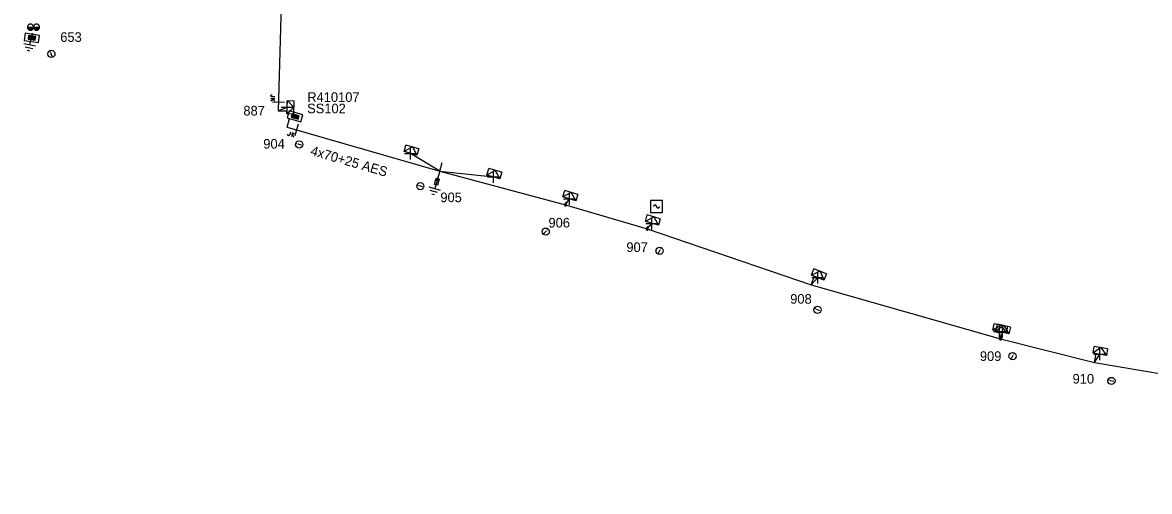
# Model space of a CAD drawing. Extents: x -540466 to -537383, y -1184038 to -1179972.
# Drawn here: x -538591.9 to -538474.8, y -1180196.4 to -1180147.7 of the extents above; entities that cross this region are included whole.
import ezdxf

# ---------------------------------------------------------------- set-up
doc = ezdxf.new("R2010")
doc.units = 0
for name, color, linetype in [('Vrstva 1', 7, 'Continuous'), ('Vrstva 10', 7, 'Continuous'), ('Vrstva 13', 7, 'Continuous'), ('Vrstva 14', 7, 'Continuous'), ('Vrstva 15', 7, 'Continuous'), ('Vrstva 16', 7, 'Continuous'), ('Vrstva 18', 7, 'Continuous'), ('Vrstva 2', 7, 'Continuous'), ('Vrstva 28', 7, 'Continuous'), ('Vrstva 29', 7, 'Continuous'), ('Vrstva 30', 7, 'Continuous'), ('Vrstva 31', 7, 'Continuous'), ('Vrstva 34', 7, 'Continuous'), ('Vrstva 36', 7, 'Continuous'), ('Vrstva 50', 7, 'Continuous'), ('Vrstva 51', 7, 'Continuous'), ('Vrstva 54', 7, 'Continuous'), ('Vrstva 8', 7, 'Continuous'), ('Vrstva 9', 7, 'Continuous')]:
    doc.layers.add(name, color=color, linetype=linetype)

# ---------------------------------------------------------------- blocks, each defined once
blk = doc.blocks.new('NN450')
at = {"layer": 'Vrstva 2'}
for points in [[(0, 0), (0, 0.07), (-0.01, 0.13), (-0.03, 0.19), (-0.05, 0.25), (-0.08, 0.31), (-0.12, 0.37), (-0.16, 0.42), (-0.21, 0.46), (-0.26, 0.51), (-0.31, 0.54), (-0.37, 0.57), (-0.43, 0.59), (-0.5, 0.61), (-0.56, 0.62), (-0.63, 0.62), (-0.69, 0.62), (-0.75, 0.61), (-0.82, 0.59), (-0.88, 0.57), (-0.94, 0.54), (-0.99, 0.51), (-1.04, 0.46), (-1.09, 0.42), (-1.13, 0.37), (-1.17, 0.31), (-1.2, 0.25), (-1.22, 0.19), (-1.24, 0.13), (-1.25, 0.07), (-1.25, 0), (-1.25, -0.07), (-1.24, -0.13), (-1.22, -0.19), (-1.2, -0.25), (-1.17, -0.31), (-1.13, -0.37), (-1.09, -0.42), (-1.04, -0.46), (-0.99, -0.51), (-0.94, -0.54), (-0.88, -0.57), (-0.82, -0.59), (-0.75, -0.61), (-0.69, -0.62), (-0.62, -0.63), (-0.56, -0.62), (-0.5, -0.61), (-0.43, -0.59), (-0.37, -0.57), (-0.31, -0.54), (-0.26, -0.51), (-0.21, -0.46), (-0.16, -0.42), (-0.12, -0.37), (-0.08, -0.31), (-0.05, -0.25), (-0.03, -0.19), (-0.01, -0.13), (0, -0.07), (0, 0)], [(1.25, 0), (1.25, 0.07), (1.24, 0.13), (1.22, 0.19), (1.2, 0.25), (1.17, 0.31), (1.13, 0.37), (1.09, 0.42), (1.04, 0.46), (0.99, 0.51), (0.94, 0.54), (0.88, 0.57), (0.82, 0.59), (0.75, 0.61), (0.69, 0.62), (0.62, 0.62), (0.56, 0.62), (0.5, 0.61), (0.43, 0.59), (0.37, 0.57), (0.31, 0.54), (0.26, 0.51), (0.21, 0.46), (0.16, 0.42), (0.12, 0.37), (0.08, 0.31), (0.05, 0.25), (0.03, 0.19), (0.01, 0.13), (0, 0.07), (0, 0), (0, -0.07), (0.01, -0.13), (0.03, -0.19), (0.05, -0.25), (0.08, -0.31), (0.12, -0.37), (0.16, -0.42), (0.21, -0.46), (0.26, -0.51), (0.31, -0.54), (0.37, -0.57), (0.43, -0.59), (0.5, -0.61), (0.56, -0.62), (0.63, -0.63), (0.69, -0.62), (0.75, -0.61), (0.82, -0.59), (0.88, -0.57), (0.94, -0.54), (0.99, -0.51), (1.04, -0.46), (1.09, -0.42), (1.13, -0.37), (1.17, -0.31), (1.2, -0.25), (1.22, -0.19), (1.24, -0.13), (1.25, -0.07), (1.25, 0)], [(-1.25, 0), (1.25, 0)], [(-1.23, -0.16), (-0.02, -0.16)], [(-1.16, -0.32), (-0.09, -0.32)], [(-1.03, -0.47), (-0.22, -0.47)], [(0.02, -0.16), (1.23, -0.16)], [(0.09, -0.32), (1.16, -0.32)], [(0.22, -0.47), (1.03, -0.47)]]:
    blk.add_lwpolyline(points, dxfattribs=at)
blk = doc.blocks.new('NN840')
at = {"layer": 'Vrstva 15'}
for points in [[(0, 0.62), (0, -0.63)], [(-0.75, -0.71), (-0.75, -0.66)], [(-0.73, -0.76), (-0.75, -0.71)], [(-0.66, -0.8), (-0.73, -0.76)], [(-0.63, -0.8), (-0.66, -0.8)], [(-0.56, -0.76), (-0.63, -0.8)], [(-0.54, -0.71), (-0.56, -0.76)], [(-0.54, -0.38), (-0.54, -0.71)], [(-0.33, -0.38), (-0.33, -0.8)], [(-0.33, -0.64), (-0.13, -0.38)], [(-0.26, -0.56), (-0.09, -0.8)]]:
    blk.add_lwpolyline(points, dxfattribs=at)
blk = doc.blocks.new('NN770')
at = {"layer": 'Vrstva 10'}
for p, q in [((0, 0.19), (0, 0.26)), ((0, -0.28), (0, 0.11))]:
    blk.add_line(p, q, dxfattribs=at)
blk.add_circle((0, -0.01), 0.375, dxfattribs=at)
blk = doc.blocks.new('NN800')
at = {"layer": 'Vrstva 1'}
for points in [[(-0.44, 0.44), (0.44, -0.44)], [(-0.44, -0.44), (0.44, 0.44)]]:
    blk.add_lwpolyline(points, dxfattribs=at)
blk = doc.blocks.new('NN820')
at = {"layer": 'Vrstva 13'}
for points in [[(0, 0), (0, -1.05)], [(-0.16, -0.81), (0.16, -0.81)], [(-0.16, -1.47), (-0.16, -0.81)], [(0, -1.05), (-0.06, -0.93)], [(0, -1.05), (0.06, -0.93)], [(0.16, -0.81), (0.16, -1.47)], [(0.16, -1.47), (-0.16, -1.47)], [(0, -1.47), (0, -1.87)]]:
    blk.add_lwpolyline(points, dxfattribs=at)
blk = doc.blocks.new('NN620')
at = {"layer": 'Vrstva 8'}
for points in [[(0.75, 0), (-0.75, 0)], [(-0.75, 0), (-0.75, -0.75)], [(0.75, -0.75), (0.75, 0)], [(-0.75, -0.75), (0.75, -0.75)], [(0.37, -0.18), (-0.38, -0.18)], [(-0.38, -0.18), (-0.38, -0.56)], [(-0.38, -0.56), (0.37, -0.56)], [(0.32, -0.23), (-0.33, -0.23)], [(-0.33, -0.23), (-0.33, -0.51)], [(-0.33, -0.51), (0.32, -0.51)], [(0.27, -0.27), (-0.28, -0.27)], [(-0.28, -0.27), (-0.28, -0.46)], [(-0.28, -0.46), (0.27, -0.46)], [(0.23, -0.32), (-0.23, -0.32)], [(-0.23, -0.32), (-0.23, -0.42)], [(-0.23, -0.42), (0.23, -0.42)], [(-0.19, -0.37), (0.19, -0.37)], [(0.23, -0.42), (0.23, -0.32)], [(0.27, -0.46), (0.27, -0.27)], [(0.32, -0.51), (0.32, -0.23)], [(0.37, -0.56), (0.37, -0.18)]]:
    blk.add_lwpolyline(points, dxfattribs=at)
blk = doc.blocks.new('NN630')
at = {"layer": 'Vrstva 9'}
for points in [[(0, -0.7), (-0.7, 0)], [(-0.7, -0.7), (-0.7, 0), (0.7, 0), (0.7, -0.7)], [(-0.7, -0.7), (0.7, -0.7)], [(0, -0.7), (0.7, 0)]]:
    blk.add_lwpolyline(points, dxfattribs=at)
blk = doc.blocks.new('NN810')
at = {"layer": 'Vrstva 14'}
for points in [[(0, -0.64), (0, -1.89)], [(0.63, -1.89), (-0.62, -1.89)], [(0.39, -2.2), (-0.4, -2.2)], [(0, -2.52), (-0.12, -2.52)], [(0.14, -2.52), (0, -2.52)]]:
    blk.add_lwpolyline(points, dxfattribs=at)
blk = doc.blocks.new('NN740')
at = {"layer": 'Vrstva 1'}
for points in [[(0.62, 0.62), (-0.63, 0.62)], [(-0.63, 0.62), (-0.63, -0.63)], [(0, 0), (0, 0.01), (0, 0.03), (-0.01, 0.05), (-0.01, 0.06), (-0.02, 0.08), (-0.03, 0.09), (-0.04, 0.1), (-0.05, 0.11), (-0.06, 0.12), (-0.08, 0.13), (-0.09, 0.14), (-0.11, 0.14), (-0.12, 0.15), (-0.14, 0.15), (-0.15, 0.15), (-0.17, 0.15), (-0.18, 0.15), (-0.2, 0.15), (-0.21, 0.14), (-0.23, 0.13), (-0.24, 0.12), (-0.26, 0.11), (-0.27, 0.1), (-0.28, 0.09), (-0.29, 0.08), (-0.29, 0.06), (-0.3, 0.05), (-0.3, 0.03), (-0.31, 0.02), (-0.31, 0), (-0.31, 0)], [(0.62, -0.63), (0.62, 0.62)], [(-0.63, -0.63), (0.62, -0.63)], [(0, 0), (0, -0.02), (0, -0.03), (0.01, -0.05), (0.01, -0.06), (0.02, -0.08), (0.03, -0.09), (0.04, -0.1), (0.05, -0.11), (0.06, -0.12), (0.07, -0.13), (0.09, -0.14), (0.1, -0.15), (0.12, -0.15), (0.13, -0.15), (0.15, -0.15), (0.16, -0.15), (0.18, -0.15), (0.19, -0.15), (0.21, -0.14), (0.22, -0.14), (0.24, -0.13), (0.25, -0.12), (0.26, -0.11), (0.27, -0.09), (0.28, -0.08), (0.29, -0.07), (0.29, -0.05), (0.3, -0.04), (0.3, -0.02), (0.3, -0.01), (0.3, -0.01)]]:
    blk.add_lwpolyline(points, dxfattribs=at)
blk = doc.blocks.new('NN500')
at = {"layer": 'Vrstva 2'}
for points in [[(0, -0.24), (0.02, -0.23), (0.05, -0.23), (0.07, -0.22), (0.09, -0.22), (0.12, -0.2), (0.14, -0.19), (0.16, -0.18), (0.17, -0.16), (0.19, -0.14), (0.2, -0.12), (0.21, -0.1), (0.22, -0.07), (0.23, -0.05), (0.23, -0.02), (0.23, 0), (0.23, 0.02), (0.23, 0.05), (0.22, 0.07), (0.21, 0.1), (0.2, 0.12), (0.19, 0.14), (0.17, 0.16), (0.16, 0.17), (0.14, 0.19), (0.12, 0.2), (0.09, 0.21), (0.07, 0.22), (0.05, 0.23), (0.02, 0.23), (0, 0.23), (-0.03, 0.23), (-0.05, 0.23), (-0.07, 0.22), (-0.1, 0.21), (-0.12, 0.2), (-0.14, 0.19), (-0.16, 0.17), (-0.18, 0.16), (-0.19, 0.14), (-0.2, 0.12), (-0.22, 0.1), (-0.22, 0.07), (-0.23, 0.05), (-0.23, 0.02), (-0.24, 0), (-0.23, -0.02), (-0.23, -0.05), (-0.22, -0.07), (-0.22, -0.1), (-0.2, -0.12), (-0.19, -0.14), (-0.18, -0.16), (-0.16, -0.18), (-0.14, -0.19), (-0.12, -0.2), (-0.1, -0.22), (-0.07, -0.22), (-0.05, -0.23), (-0.03, -0.23), (0, -0.24)], [(0, -0.24), (0.02, -0.23), (0.05, -0.23), (0.07, -0.22), (0.09, -0.22), (0.12, -0.2), (0.14, -0.19), (0.16, -0.18), (0.17, -0.16), (0.19, -0.14), (0.2, -0.12), (0.21, -0.1), (0.22, -0.07), (0.23, -0.05), (0.23, -0.02), (0.23, 0), (0.23, 0.02), (0.23, 0.05), (0.22, 0.07), (0.21, 0.1), (0.2, 0.12), (0.19, 0.14), (0.17, 0.16), (0.16, 0.17), (0.14, 0.19), (0.12, 0.2), (0.09, 0.21), (0.07, 0.22), (0.05, 0.23), (0.02, 0.23), (0, 0.23), (-0.03, 0.23), (-0.05, 0.23), (-0.07, 0.22), (-0.1, 0.21), (-0.12, 0.2), (-0.14, 0.19), (-0.16, 0.17), (-0.18, 0.16), (-0.19, 0.14), (-0.2, 0.12), (-0.22, 0.1), (-0.22, 0.07), (-0.23, 0.05), (-0.23, 0.02), (-0.24, 0), (-0.23, -0.02), (-0.23, -0.05), (-0.22, -0.07), (-0.22, -0.1), (-0.2, -0.12), (-0.19, -0.14), (-0.18, -0.16), (-0.16, -0.18), (-0.14, -0.19), (-0.12, -0.2), (-0.1, -0.22), (-0.07, -0.22), (-0.05, -0.23), (-0.03, -0.23), (0, -0.24)], [(0, -0.21), (0.02, -0.2), (0.04, -0.2), (0.06, -0.2), (0.08, -0.19), (0.1, -0.18), (0.12, -0.17), (0.14, -0.15), (0.15, -0.14), (0.16, -0.12), (0.18, -0.1), (0.19, -0.08), (0.19, -0.06), (0.2, -0.04), (0.2, -0.02), (0.2, 0), (0.2, 0.02), (0.2, 0.04), (0.19, 0.06), (0.19, 0.08), (0.18, 0.1), (0.16, 0.12), (0.15, 0.14), (0.14, 0.15), (0.12, 0.17), (0.1, 0.18), (0.08, 0.19), (0.06, 0.19), (0.04, 0.2), (0.02, 0.2), (0, 0.2), (-0.02, 0.2), (-0.04, 0.2), (-0.06, 0.19), (-0.08, 0.19), (-0.1, 0.18), (-0.12, 0.17), (-0.14, 0.15), (-0.15, 0.14), (-0.17, 0.12), (-0.18, 0.1), (-0.19, 0.08), (-0.2, 0.06), (-0.2, 0.04), (-0.21, 0.02), (-0.21, 0), (-0.21, -0.02), (-0.2, -0.04), (-0.2, -0.06), (-0.19, -0.08), (-0.18, -0.1), (-0.17, -0.12), (-0.15, -0.14), (-0.14, -0.15), (-0.12, -0.17), (-0.1, -0.18), (-0.08, -0.19), (-0.06, -0.2), (-0.04, -0.2), (-0.02, -0.2), (0, -0.21)], [(0, -0.18), (0.02, -0.18), (0.04, -0.17), (0.05, -0.17), (0.07, -0.16), (0.09, -0.15), (0.1, -0.14), (0.12, -0.13), (0.13, -0.12), (0.14, -0.1), (0.15, -0.09), (0.16, -0.07), (0.17, -0.05), (0.17, -0.04), (0.17, -0.02), (0.17, 0), (0.17, 0.02), (0.17, 0.04), (0.17, 0.05), (0.16, 0.07), (0.15, 0.09), (0.14, 0.1), (0.13, 0.12), (0.12, 0.13), (0.1, 0.14), (0.09, 0.15), (0.07, 0.16), (0.05, 0.17), (0.04, 0.17), (0.02, 0.17), (0, 0.18), (-0.02, 0.17), (-0.04, 0.17), (-0.06, 0.17), (-0.07, 0.16), (-0.09, 0.15), (-0.1, 0.14), (-0.12, 0.13), (-0.13, 0.12), (-0.14, 0.1), (-0.15, 0.09), (-0.16, 0.07), (-0.17, 0.05), (-0.17, 0.04), (-0.18, 0.02), (-0.18, 0), (-0.18, -0.02), (-0.17, -0.04), (-0.17, -0.05), (-0.16, -0.07), (-0.15, -0.09), (-0.14, -0.1), (-0.13, -0.12), (-0.12, -0.13), (-0.1, -0.14), (-0.09, -0.15), (-0.07, -0.16), (-0.06, -0.17), (-0.04, -0.17), (-0.02, -0.18), (0, -0.18)], [(0, -0.15), (0.01, -0.15), (0.03, -0.14), (0.04, -0.14), (0.06, -0.13), (0.07, -0.13), (0.08, -0.12), (0.1, -0.11), (0.11, -0.1), (0.12, -0.09), (0.13, -0.07), (0.13, -0.06), (0.14, -0.05), (0.14, -0.03), (0.14, -0.02), (0.14, 0), (0.14, 0.01), (0.14, 0.03), (0.14, 0.04), (0.13, 0.06), (0.13, 0.07), (0.12, 0.09), (0.11, 0.1), (0.1, 0.11), (0.08, 0.12), (0.07, 0.13), (0.06, 0.13), (0.04, 0.14), (0.03, 0.14), (0.01, 0.14), (0, 0.15), (-0.02, 0.14), (-0.03, 0.14), (-0.05, 0.14), (-0.06, 0.13), (-0.07, 0.13), (-0.09, 0.12), (-0.1, 0.11), (-0.11, 0.1), (-0.12, 0.09), (-0.13, 0.07), (-0.13, 0.06), (-0.14, 0.04), (-0.14, 0.03), (-0.15, 0.01), (-0.15, 0), (-0.15, -0.02), (-0.14, -0.03), (-0.14, -0.05), (-0.13, -0.06), (-0.13, -0.07), (-0.12, -0.09), (-0.11, -0.1), (-0.1, -0.11), (-0.09, -0.12), (-0.07, -0.13), (-0.06, -0.13), (-0.05, -0.14), (-0.03, -0.14), (-0.02, -0.15), (0, -0.15)], [(0, -0.12), (0.01, -0.12), (0.02, -0.11), (0.03, -0.11), (0.05, -0.11), (0.06, -0.1), (0.07, -0.09), (0.08, -0.09), (0.09, -0.08), (0.09, -0.07), (0.1, -0.06), (0.11, -0.05), (0.11, -0.04), (0.11, -0.02), (0.11, -0.01), (0.12, 0), (0.11, 0.01), (0.11, 0.02), (0.11, 0.04), (0.11, 0.05), (0.1, 0.06), (0.09, 0.07), (0.09, 0.08), (0.08, 0.09), (0.07, 0.09), (0.06, 0.1), (0.05, 0.11), (0.03, 0.11), (0.02, 0.11), (0.01, 0.12), (0, 0.12), (-0.01, 0.12), (-0.03, 0.11), (-0.04, 0.11), (-0.05, 0.11), (-0.06, 0.1), (-0.07, 0.09), (-0.08, 0.09), (-0.09, 0.08), (-0.1, 0.07), (-0.1, 0.06), (-0.11, 0.05), (-0.11, 0.04), (-0.12, 0.02), (-0.12, 0.01), (-0.12, 0), (-0.12, -0.01), (-0.12, -0.02), (-0.11, -0.04), (-0.11, -0.05), (-0.1, -0.06), (-0.1, -0.07), (-0.09, -0.08), (-0.08, -0.09), (-0.07, -0.09), (-0.06, -0.1), (-0.05, -0.11), (-0.04, -0.11), (-0.03, -0.11), (-0.01, -0.12), (0, -0.12)], [(0, -0.09), (0.01, -0.09), (0.02, -0.09), (0.03, -0.08), (0.03, -0.08), (0.04, -0.08), (0.05, -0.07), (0.06, -0.07), (0.06, -0.06), (0.07, -0.05), (0.07, -0.04), (0.08, -0.04), (0.08, -0.03), (0.08, -0.02), (0.09, -0.01), (0.09, 0), (0.09, 0.01), (0.08, 0.02), (0.08, 0.03), (0.08, 0.03), (0.07, 0.04), (0.07, 0.05), (0.06, 0.06), (0.06, 0.06), (0.05, 0.07), (0.04, 0.07), (0.03, 0.08), (0.03, 0.08), (0.02, 0.08), (0.01, 0.09), (0, 0.09), (-0.01, 0.09), (-0.02, 0.08), (-0.03, 0.08), (-0.04, 0.08), (-0.04, 0.07), (-0.05, 0.07), (-0.06, 0.06), (-0.07, 0.06), (-0.07, 0.05), (-0.08, 0.04), (-0.08, 0.03), (-0.08, 0.03), (-0.09, 0.02), (-0.09, 0.01), (-0.09, 0), (-0.09, -0.01), (-0.09, -0.02), (-0.08, -0.03), (-0.08, -0.04), (-0.08, -0.04), (-0.07, -0.05), (-0.07, -0.06), (-0.06, -0.07), (-0.05, -0.07), (-0.04, -0.08), (-0.04, -0.08), (-0.03, -0.08), (-0.02, -0.09), (-0.01, -0.09), (0, -0.09)], [(0, -0.06), (0, -0.06), (0.01, -0.06), (0.02, -0.05), (0.02, -0.05), (0.03, -0.05), (0.03, -0.05), (0.04, -0.04), (0.04, -0.04), (0.05, -0.03), (0.05, -0.03), (0.05, -0.02), (0.05, -0.02), (0.05, -0.01), (0.06, -0.01), (0.06, 0), (0.06, 0.01), (0.05, 0.01), (0.05, 0.02), (0.05, 0.02), (0.05, 0.03), (0.05, 0.03), (0.04, 0.04), (0.04, 0.04), (0.03, 0.05), (0.03, 0.05), (0.02, 0.05), (0.02, 0.05), (0.01, 0.06), (0, 0.06), (0, 0.06), (-0.01, 0.06), (-0.01, 0.06), (-0.02, 0.05), (-0.02, 0.05), (-0.03, 0.05), (-0.03, 0.05), (-0.04, 0.04), (-0.04, 0.04), (-0.05, 0.03), (-0.05, 0.03), (-0.05, 0.02), (-0.06, 0.02), (-0.06, 0.01), (-0.06, 0.01), (-0.06, 0), (-0.06, -0.01), (-0.06, -0.01), (-0.06, -0.02), (-0.05, -0.02), (-0.05, -0.03), (-0.05, -0.03), (-0.04, -0.04), (-0.04, -0.04), (-0.03, -0.05), (-0.03, -0.05), (-0.02, -0.05), (-0.02, -0.05), (-0.01, -0.06), (-0.01, -0.06), (0, -0.06)], [(0, -0.03), (0, -0.03), (0, -0.03), (0.01, -0.03), (0.01, -0.03), (0.01, -0.02), (0.02, -0.02), (0.02, -0.02), (0.02, -0.02), (0.02, -0.02), (0.02, -0.01), (0.02, -0.01), (0.03, -0.01), (0.03, -0.01), (0.03, 0), (0.03, 0), (0.03, 0), (0.03, 0.01), (0.03, 0.01), (0.02, 0.01), (0.02, 0.01), (0.02, 0.02), (0.02, 0.02), (0.02, 0.02), (0.02, 0.02), (0.01, 0.02), (0.01, 0.02), (0.01, 0.03), (0, 0.03), (0, 0.03), (0, 0.03), (0, 0.03), (-0.01, 0.03), (-0.01, 0.03), (-0.01, 0.02), (-0.02, 0.02), (-0.02, 0.02), (-0.02, 0.02), (-0.02, 0.02), (-0.02, 0.02), (-0.03, 0.01), (-0.03, 0.01), (-0.03, 0.01), (-0.03, 0.01), (-0.03, 0), (-0.03, 0), (-0.03, 0), (-0.03, -0.01), (-0.03, -0.01), (-0.03, -0.01), (-0.03, -0.01), (-0.02, -0.02), (-0.02, -0.02), (-0.02, -0.02), (-0.02, -0.02), (-0.02, -0.02), (-0.01, -0.03), (-0.01, -0.03), (-0.01, -0.03), (0, -0.03), (0, -0.03)], [(0.23, 0), (0.7, 0)]]:
    blk.add_lwpolyline(points, dxfattribs=at)
blk = doc.blocks.new('NN510')
at = {"layer": 'Vrstva 2'}
blk.add_lwpolyline([(0, 0), (0, 0.94)], dxfattribs=at)

msp = doc.modelspace()

# ---------------------------------------------------------------- linework, layer by layer
at = {"layer": 'Vrstva 50'}
for points in [[(-538568.33, -1180084.36), (-538568.07, -1180092.14), (-538567.41, -1180106.34), (-538566.11, -1180119.39), (-538565.9, -1180131.76), (-538565.04, -1180147.1), (-538565.33, -1180156.91)], [(-538564.4, -1180158.61), (-538548.54, -1180163.17), (-538535.48, -1180166.66), (-538527, -1180169.17), (-538509.95, -1180174.96), (-538490.3, -1180180.57), (-538480.52, -1180183.04), (-538470.69, -1180184.71), (-538462.35, -1180185.78), (-538444.99, -1180189.9), (-538424.18, -1180196.42)]]:
    msp.add_lwpolyline(points, dxfattribs=at)
at = {"layer": 'Vrstva 54'}
msp.add_lwpolyline([(-538509.95, -1180174.96), (-538509.29, -1180174.22)], dxfattribs=at)
at = {"layer": 'Vrstva 8'}
for points in [[(-538565.33, -1180156.91), (-538564.39, -1180156.53)], [(-538548.54, -1180163.17), (-538551.58, -1180161.32)], [(-538548.54, -1180163.17), (-538542.97, -1180163.77)], [(-538535.48, -1180166.66), (-538535.08, -1180166.05)], [(-538527, -1180169.17), (-538526.51, -1180168.59)], [(-538490.3, -1180180.57), (-538490.4, -1180179.83)], [(-538490.3, -1180180.57), (-538490.1, -1180179.89)], [(-538480.52, -1180183.04), (-538479.99, -1180182.18)]]:
    msp.add_lwpolyline(points, dxfattribs=at)

# ---------------------------------------------------------------- block references
at = {"layer": 'Vrstva 13', "xscale": 0.5, "yscale": 0.5}
msp.add_blockref('NN450', (-538590.74, -1180148.22), dxfattribs=at)
at = {"layer": 'Vrstva 13'}
for p, rotation in [((-538565.33, -1180156.91), -90.55897782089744), ((-538564.4, -1180158.61), -16.02518889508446), ((-538548.54, -1180163.17), -16.02518889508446), ((-538509.95, -1180174.96), -20.949522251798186), ((-538480.52, -1180183.04), -9.599913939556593)]:
    msp.add_blockref('NN510', p, dxfattribs=dict(at, rotation=rotation))
for p, xscale, yscale, rotation in [((-538535.48, -1180166.66), 0.5000000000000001, 0.5, 73.45599996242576), ((-538527, -1180169.17), 0.5, 0.49999999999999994, 73.53399995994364), ((-538490.3, -1180180.57), 0.5, 0.49999999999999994, 78.4629999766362)]:
    msp.add_blockref('NN500', p, dxfattribs=dict(at, xscale=xscale, yscale=yscale, rotation=rotation))
at = {"layer": 'Vrstva 15'}
for p, rotation in [((-538590.74, -1180148.22), -12.213822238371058), ((-538548.54, -1180163.17), -16.02518889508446)]:
    msp.add_blockref('NN810', p, dxfattribs=dict(at, rotation=rotation))
at = {"layer": 'Vrstva 16', "rotation": -16.02518889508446}
msp.add_blockref('NN820', (-538548.54, -1180163.17), dxfattribs=at)
at = {"layer": 'Vrstva 18'}
for p, rotation in [((-538565.3, -1180156.01), -91.711819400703), ((-538563.42, -1180158.89), -16.054627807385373)]:
    msp.add_blockref('NN840', p, dxfattribs=dict(at, rotation=rotation))
at = {"layer": 'Vrstva 28'}
for p, rotation in [((-538590.85, -1180148.96), -8.3349999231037), ((-538563.68, -1180157.85), 163.97481123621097)]:
    msp.add_blockref('NN620', p, dxfattribs=dict(at, rotation=rotation))
at = {"layer": 'Vrstva 31'}
for p, rotation in [((-538564.39, -1180156.53), 88.26445558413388), ((-538551.58, -1180161.32), 163.97481123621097), ((-538542.97, -1180163.77), 164.25637783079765), ((-538535.08, -1180166.05), 163.45599170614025), ((-538526.51, -1180168.59), 163.53392224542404), ((-538509.29, -1180174.22), 159.0504777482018), ((-538490.4, -1180179.83), 168.46318903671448), ((-538490.1, -1180179.89), 167.03074719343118), ((-538479.99, -1180182.18), 170.40008606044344)]:
    msp.add_blockref('NN630', p, dxfattribs=dict(at, rotation=rotation))
at = {"layer": 'Vrstva 34'}
for p, rotation in [((-538564.39, -1180156.53), 45), ((-538551.58, -1180161.32), 45), ((-538542.97, -1180163.77), 45), ((-538535.08, -1180166.05), 44.99999995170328), ((-538526.51, -1180168.59), 45), ((-538509.29, -1180174.22), 45), ((-538490.4, -1180179.83), 45), ((-538490.1, -1180179.89), 45), ((-538479.99, -1180182.18), 45)]:
    msp.add_blockref('NN800', p, dxfattribs=dict(at, rotation=rotation))
msp.add_blockref('NN740', (-538526.03, -1180166.84), dxfattribs=at)
at = {"layer": 'Vrstva 36'}
for p, rotation in [((-538588.89, -1180150.99), 20.658911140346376), ((-538563.16, -1180160.39), 73.96225836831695), ((-538550.57, -1180164.73), 73.96225836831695), ((-538537.53, -1180169.44), -45), ((-538525.7, -1180171.43), -24.443955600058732), ((-538509.31, -1180177.56), 69.07214172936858), ((-538489.04, -1180182.36), -21.370622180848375), ((-538478.79, -1180184.95), 80.4170555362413)]:
    msp.add_blockref('NN770', p, dxfattribs=dict(at, rotation=rotation))

# ---------------------------------------------------------------- texts
at = {"layer": 'Vrstva 14'}
for s, p in [('653', (-538587.96, -1180149.75)), ('887', (-538568.94, -1180157.39)), ('904', (-538566.87, -1180160.83)), ('905', (-538548.48, -1180166.39)), ('906', (-538537.25, -1180169.02)), ('907', (-538529.16, -1180171.56)), ('908', (-538512.14, -1180176.93)), ('909', (-538492.44, -1180182.87)), ('910', (-538482.81, -1180185.22))]:
    msp.add_text(s, height=1, dxfattribs=at).set_placement(p)
at = {"layer": 'Vrstva 29'}
msp.add_text('R410107', height=1, dxfattribs=at).set_placement((-538562.3, -1180155.98))
at = {"layer": 'Vrstva 30'}
msp.add_text('SS102', height=1, dxfattribs=at).set_placement((-538562.32, -1180157.16))
at = {"layer": 'Vrstva 51'}
msp.add_text('4x70+25 AES', height=1, rotation=343.945, dxfattribs=at).set_placement((-538562.04, -1180161.48))

doc.saveas('drawing.dxf')
